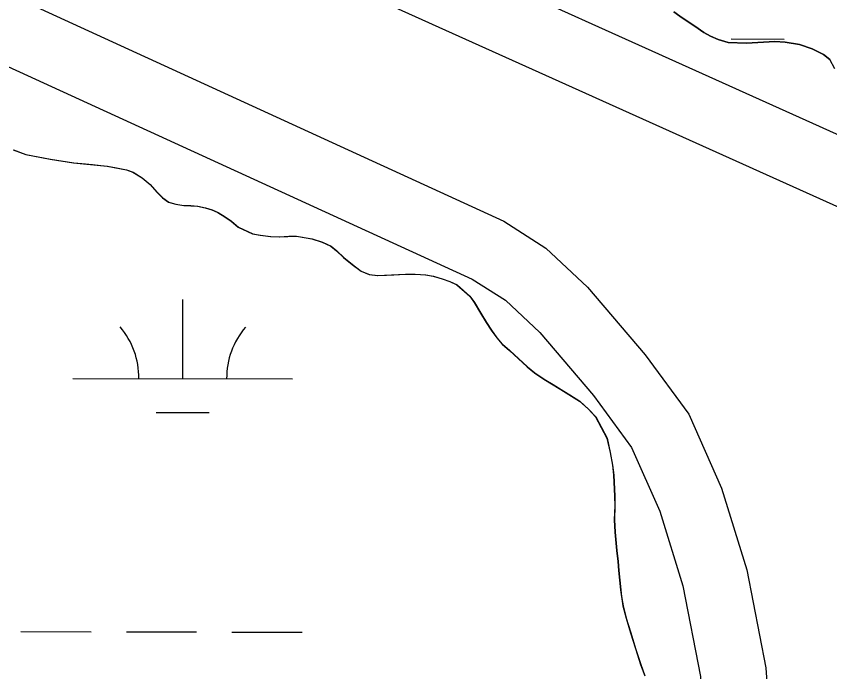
# Model space of a CAD drawing. Extents: x 3180038 to 3217926, y 922069 to 947485.
# Drawn here: x 3210373.5 to 3210743.9, y 937424.6 to 937723.3 of the extents above; entities that cross this region are included whole.
import ezdxf

# ---------------------------------------------------------------- set-up
doc = ezdxf.new("R2010")
doc.units = 0
for name, color, linetype in [('V-ROAD-CNTR', 7, 'Continuous'), ('V-SITE-VEGE', 7, 'Continuous'), ('V-TOPO-SHOR', 7, 'Continuous'), ('V-WETL-SWMP', 7, 'Continuous')]:
    doc.layers.add(name, color=color, linetype=linetype)

msp = doc.modelspace()

# ---------------------------------------------------------------- linework, layer by layer
at = {"layer": 'V-ROAD-CNTR'}
for points in [[(3211642.71, 937258.8), (3211582.78, 937286.05), (3210829.33, 937632.53), (3210033.44, 937991.17)], [(3211939.92, 936968.24), (3211762.78, 937158), (3211752.32, 937168.44), (3211739.54, 937178.22), (3211724.08, 937188.85), (3211570.31, 937258.77), (3210816.9, 937605.23), (3210018.34, 937965.08)], [(3210377.28, 937729.99), (3210595.5, 937629.91), (3210614.72, 937617.7), (3210633.65, 937599.84), (3210659.82, 937569.03), (3210679.7, 937541.98), (3210694.7, 937508.22), (3210706.11, 937470.98), (3210714.89, 937426.3), (3210716.47, 937402.6), (3210715.79, 937374.46), (3210712.44, 937350.29), (3210707.53, 937321.95), (3210696.74, 937277.01), (3210687.6, 937244.68), (3210634.78, 937084.95), (3210554.26, 936878.9)], [(3210156.56, 937727.43), (3210294.6, 937716.47), (3210324.56, 937713.39), (3210346.79, 937709.03), (3210365.96, 937702.17), (3210581.14, 937603.49), (3210596.22, 937593.92), (3210611.86, 937579.16), (3210636.28, 937550.41), (3210653.6, 937526.84), (3210666.55, 937497.7), (3210676.97, 937463.68), (3210685.09, 937422.4), (3210686.45, 937401.96), (3210685.84, 937376.89), (3210682.79, 937354.91), (3210678.13, 937328.02), (3210667.71, 937284.6), (3210658.91, 937253.47), (3210606.55, 937095.13), (3210525.95, 936888.88)]]:
    msp.add_lwpolyline(points, dxfattribs=at)
at = {"layer": 'V-SITE-VEGE'}
for p, q in [((3210682.55, 937718.79), (3210675.6, 937723.33)), ((3210686.58, 937715.96), (3210682.55, 937718.79)), ((3210689.7, 937714.25), (3210686.58, 937715.96)), ((3210693.11, 937712.66), (3210689.7, 937714.25)), ((3210697.74, 937711.41), (3210693.11, 937712.66)), ((3210705.97, 937711.11), (3210697.74, 937711.41)), ((3210718.95, 937711.75), (3210705.97, 937711.11)), ((3210723.61, 937711.52), (3210718.95, 937711.75)), ((3210730.08, 937710.41), (3210723.61, 937711.52)), ((3210735.91, 937708.52), (3210730.08, 937710.41)), ((3210741.1, 937705.97), (3210735.91, 937708.52)), ((3210743.92, 937703.64), (3210741.1, 937705.97)), ((3210372.13, 937662.39), (3210377.83, 937660.36)), ((3210377.83, 937660.36), (3210388.96, 937658.12)), ((3210388.96, 937658.12), (3210399.58, 937656.53)), ((3210399.58, 937656.53), (3210414.98, 937654.97)), ((3210414.98, 937654.97), (3210423.65, 937653.35)), ((3210423.65, 937653.35), (3210426.63, 937652.34)), ((3210426.63, 937652.34), (3210430.79, 937649.66)), ((3210430.79, 937649.66), (3210434.43, 937646.58)), ((3210434.43, 937646.58), (3210437.56, 937643.12)), ((3210437.56, 937643.12), (3210440.17, 937640.56)), ((3210440.17, 937640.56), (3210442.89, 937638.64)), ((3210442.89, 937638.64), (3210446.13, 937637.63)), ((3210446.13, 937637.63), (3210449.76, 937637.14)), ((3210449.76, 937637.14), (3210456.09, 937636.8)), ((3210456.09, 937636.8), (3210459.59, 937636.05)), ((3210459.59, 937636.05), (3210462.57, 937635.17)), ((3210462.57, 937635.17), (3210465.29, 937633.9)), ((3210465.29, 937633.9), (3210468.54, 937631.86)), ((3210468.54, 937631.86), (3210471.4, 937629.94)), ((3210471.4, 937629.94), (3210474.52, 937627.25)), ((3210474.52, 937627.25), (3210481.14, 937624.2)), ((3210481.14, 937624.2), (3210484.64, 937623.58)), ((3210484.64, 937623.58), (3210489.29, 937622.97)), ((3210489.29, 937622.97), (3210493.43, 937622.87)), ((3210493.43, 937622.87), (3210501.06, 937623.06)), ((3210501.06, 937623.06), (3210508.17, 937621.95)), ((3210508.17, 937621.95), (3210512.84, 937620.44)), ((3210512.84, 937620.44), (3210516.73, 937618.53)), ((3210516.73, 937618.53), (3210519.33, 937616.35)), ((3210519.33, 937616.35), (3210522.59, 937613.4)), ((3210522.59, 937613.4), (3210526.49, 937610.2)), ((3210526.49, 937610.2), (3210530.52, 937607.13)), ((3210530.52, 937607.13), (3210534.28, 937605.61)), ((3210534.28, 937605.61), (3210538.03, 937605.12)), ((3210538.03, 937605.12), (3210550.7, 937605.74)), ((3210550.7, 937605.74), (3210555.09, 937605.77)), ((3210555.09, 937605.77), (3210559.88, 937605.42)), ((3210559.88, 937605.42), (3210563.37, 937604.8)), ((3210563.37, 937604.8), (3210567.39, 937603.67)), ((3210567.39, 937603.67), (3210570.89, 937602.4)), ((3210570.89, 937602.4), (3210574.13, 937600.88)), ((3210574.13, 937600.88), (3210579.99, 937595.75)), ((3210579.99, 937595.75), (3210582.08, 937592.92)), ((3210582.08, 937592.92), (3210587.45, 937583.79)), ((3210587.45, 937583.79), (3210592.29, 937576.72)), ((3210592.29, 937576.72), (3210594.77, 937573.89)), ((3210594.77, 937573.89), (3210598.15, 937570.94)), ((3210598.15, 937570.94), (3210606.22, 937563.51)), ((3210606.22, 937563.51), (3210609.48, 937560.82)), ((3210609.48, 937560.82), (3210613.76, 937557.88)), ((3210613.76, 937557.88), (3210621.55, 937553.29)), ((3210621.55, 937553.29), (3210630, 937547.92)), ((3210630, 937547.92), (3210634.03, 937544.21)), ((3210634.03, 937544.21), (3210637.29, 937540.74)), ((3210637.29, 937540.74), (3210642.41, 937530.96)), ((3210642.41, 937530.96), (3210643.88, 937524.51)), ((3210643.88, 937524.51), (3210644.96, 937518.7)), ((3210644.96, 937518.7), (3210645.51, 937514.18)), ((3210645.51, 937514.18), (3210645.97, 937504.62)), ((3210645.97, 937504.62), (3210646.01, 937500.22)), ((3210646.01, 937500.22), (3210645.8, 937493.88)), ((3210645.8, 937493.88), (3210646.1, 937488.2)), ((3210646.1, 937488.2), (3210646.81, 937479.8)), ((3210646.81, 937479.8), (3210647.5, 937474.77)), ((3210647.5, 937474.77), (3210647.79, 937470.76)), ((3210647.79, 937470.76), (3210648.63, 937461.98)), ((3210648.63, 937461.98), (3210649.72, 937454.62)), ((3210649.72, 937454.62), (3210651.19, 937448.95)), ((3210651.19, 937448.95), (3210655.43, 937435.15)), ((3210655.43, 937435.15), (3210657.82, 937427.93)), ((3210657.82, 937427.93), (3210659.67, 937422.77))]:
    msp.add_line(p, q, dxfattribs=at)
at = {"layer": 'V-TOPO-SHOR'}
for points in [[(3210672.86, 937725.4), (3210675.6, 937723.33), (3210679.99, 937720.49), (3210682.55, 937718.79), (3210686.58, 937715.96), (3210689.7, 937714.25), (3210693.11, 937712.66)], [(3210693.11, 937712.66), (3210697.74, 937711.41), (3210705.97, 937711.11), (3210718.95, 937711.75), (3210723.61, 937711.52), (3210730.08, 937710.41), (3210735.91, 937708.52), (3210741.1, 937705.97), (3210743.92, 937703.64)], [(3210372.13, 937662.39), (3210377.83, 937660.36)], [(3210377.83, 937660.36), (3210388.96, 937658.12), (3210399.58, 937656.53), (3210403.2, 937656.17), (3210408.12, 937655.69), (3210411.87, 937655.33), (3210414.98, 937654.97), (3210418.21, 937654.34), (3210423.65, 937653.35), (3210426.63, 937652.34), (3210430.79, 937649.66), (3210434.43, 937646.58), (3210437.56, 937643.12), (3210440.17, 937640.56), (3210442.89, 937638.64), (3210446.13, 937637.63), (3210449.76, 937637.14), (3210452.86, 937637.03), (3210456.09, 937636.8), (3210459.59, 937636.05), (3210462.57, 937635.17), (3210465.29, 937633.9), (3210468.54, 937631.86), (3210471.4, 937629.94), (3210474.52, 937627.25), (3210481.14, 937624.2), (3210484.64, 937623.58), (3210489.29, 937622.97), (3210493.43, 937622.87), (3210497.7, 937623.03), (3210501.06, 937623.06), (3210508.17, 937621.95), (3210512.84, 937620.44), (3210516.73, 937618.53), (3210519.33, 937616.35), (3210522.59, 937613.4), (3210526.49, 937610.2), (3210530.52, 937607.13), (3210534.28, 937605.61), (3210538.03, 937605.12), (3210541.91, 937605.28), (3210545.27, 937605.44), (3210550.7, 937605.74), (3210555.09, 937605.77), (3210559.88, 937605.42), (3210563.37, 937604.8), (3210567.39, 937603.67), (3210570.89, 937602.4), (3210574.13, 937600.88), (3210579.99, 937595.75), (3210582.08, 937592.92), (3210584.96, 937588.03), (3210587.45, 937583.79), (3210589.8, 937580.32), (3210592.29, 937576.72), (3210594.77, 937573.89), (3210598.15, 937570.94), (3210606.22, 937563.51), (3210609.48, 937560.82), (3210613.76, 937557.88), (3210617.92, 937555.46), (3210621.55, 937553.29), (3210625.45, 937550.86), (3210630, 937547.92), (3210634.03, 937544.21), (3210637.29, 937540.74), (3210642.41, 937530.96), (3210643.88, 937524.51), (3210644.96, 937518.7), (3210645.51, 937514.18), (3210645.97, 937504.62), (3210646.01, 937500.22), (3210645.8, 937493.89), (3210646.1, 937488.2), (3210646.81, 937479.8), (3210647.5, 937474.77), (3210647.79, 937470.76), (3210648.21, 937466.37), (3210648.63, 937461.98), (3210649.04, 937458.88), (3210649.72, 937454.62), (3210651.19, 937448.94), (3210653.18, 937442.37), (3210655.43, 937435.15), (3210657.82, 937427.93), (3210659.67, 937422.77)]]:
    msp.add_lwpolyline(points, dxfattribs=at)
at = {"layer": 'V-WETL-SWMP'}
for p, q in [((3210699.11, 937712.98), (3210723.11, 937712.93)), ((3210449.32, 937558.16), (3210449.4, 937594.16)), ((3210399.32, 937558.27), (3210499.32, 937558.05)), ((3210437.29, 937542.76), (3210461.29, 937542.7)), ((3210375.66, 937442.89), (3210407.66, 937442.82)), ((3210423.66, 937442.79), (3210455.66, 937442.71)), ((3210471.66, 937442.68), (3210503.66, 937442.61))]:
    msp.add_line(p, q, dxfattribs=at)
for points in [[(3210746.19, 937699.42), (3210743.92, 937703.64), (3210741.1, 937705.97), (3210735.91, 937708.52), (3210730.08, 937710.41), (3210723.61, 937711.52), (3210718.95, 937711.75), (3210705.97, 937711.11), (3210697.74, 937711.41), (3210693.11, 937712.66), (3210689.7, 937714.25), (3210686.58, 937715.96), (3210682.55, 937718.79), (3210679.99, 937720.49), (3210675.6, 937723.33), (3210672.86, 937725.4)], [(3210372.25, 937662.39), (3210377.95, 937660.37), (3210389.08, 937658.12), (3210399.7, 937656.53), (3210403.32, 937656.17), (3210408.24, 937655.69), (3210411.99, 937655.33), (3210415.09, 937654.97), (3210418.33, 937654.35), (3210423.77, 937653.35), (3210426.75, 937652.34), (3210430.9, 937649.66), (3210434.55, 937646.59), (3210437.68, 937643.12), (3210440.28, 937640.56), (3210443.01, 937638.64), (3210446.25, 937637.63), (3210449.87, 937637.14), (3210452.98, 937637.03), (3210456.21, 937636.8), (3210459.71, 937636.05), (3210462.69, 937635.17), (3210465.41, 937633.9), (3210468.66, 937631.86), (3210471.52, 937629.94), (3210474.64, 937627.25), (3210481.26, 937624.2), (3210484.75, 937623.58), (3210489.41, 937622.97), (3210493.55, 937622.87), (3210497.81, 937623.03), (3210501.17, 937623.06), (3210508.29, 937621.95), (3210512.95, 937620.44), (3210516.85, 937618.53), (3210519.45, 937616.35), (3210522.7, 937613.4), (3210526.61, 937610.2), (3210530.64, 937607.13), (3210534.4, 937605.61), (3210538.15, 937605.12), (3210542.03, 937605.28), (3210545.39, 937605.44), (3210550.81, 937605.74), (3210555.21, 937605.77), (3210559.99, 937605.42), (3210563.49, 937604.8), (3210567.5, 937603.67), (3210571, 937602.4), (3210574.25, 937600.88), (3210580.1, 937595.75), (3210582.19, 937592.92), (3210585.08, 937588.04), (3210587.57, 937583.79), (3210589.92, 937580.32), (3210592.4, 937576.72), (3210594.88, 937573.89), (3210598.26, 937570.95), (3210606.34, 937563.51), (3210609.59, 937560.82), (3210613.88, 937557.88), (3210618.03, 937555.46), (3210621.67, 937553.29)], [(3210621.67, 937553.29), (3210625.57, 937550.86), (3210630.11, 937547.93), (3210634.15, 937544.21), (3210637.41, 937540.74), (3210642.52, 937530.96), (3210644, 937524.51), (3210645.08, 937518.7), (3210645.63, 937514.18), (3210646.09, 937504.62), (3210646.12, 937500.22), (3210645.91, 937493.89), (3210646.22, 937488.2), (3210646.93, 937479.81), (3210647.61, 937474.77), (3210647.9, 937470.76), (3210648.33, 937466.37), (3210648.75, 937461.98), (3210649.16, 937458.88), (3210649.84, 937454.62), (3210651.3, 937448.95), (3210653.29, 937442.37), (3210655.55, 937435.15), (3210657.93, 937427.93), (3210659.78, 937422.77)]]:
    msp.add_lwpolyline(points, dxfattribs=at)
for centre, start, end in [((3210394.08, 937558.76), 359.099, 40.6427), ((3210504.57, 937558.51), 139.099, 180.6427)]:
    msp.add_arc(centre, 35.25, start, end, dxfattribs=at)

doc.saveas('drawing.dxf')
